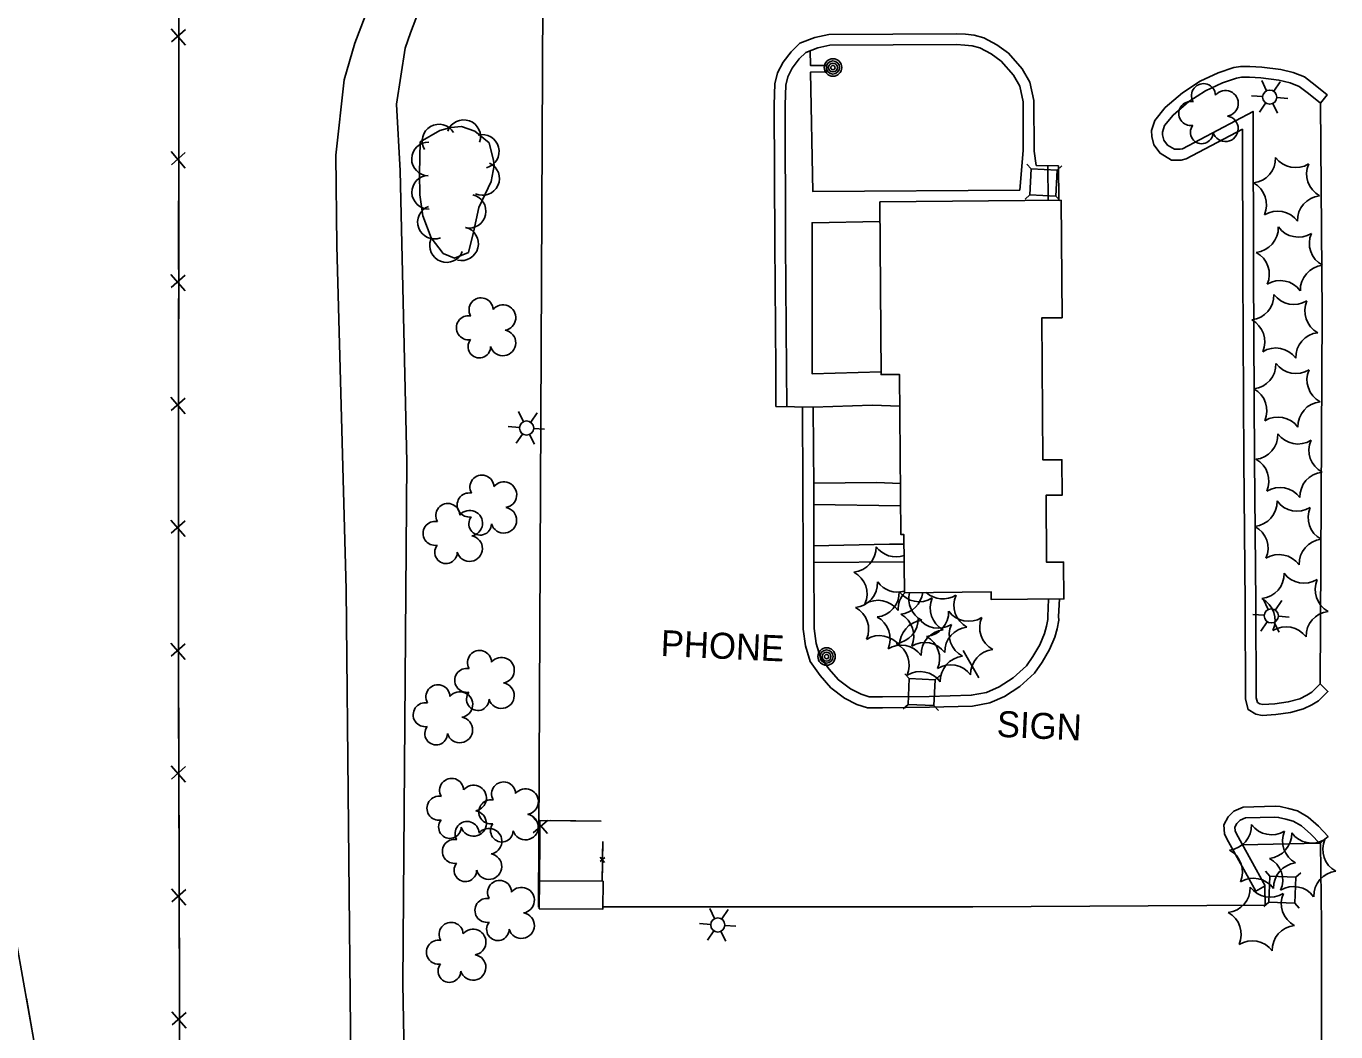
# Model space of a CAD drawing. Extents: x 353423 to 364002, y 127000 to 201942.
# Drawn here: x 361670.5 to 361973.1, y 147733.2 to 147965.6 of the extents above; entities that cross this region are included whole.
import ezdxf

# ---------------------------------------------------------------- set-up
doc = ezdxf.new("R2010")
doc.units = 0
for name, color, linetype in [('E_DTM_SlopeBottom', 7, 'Continuous'), ('E_FEN_Generic', 7, 'Continuous'), ('E_LAND_BrushLine', 7, 'Continuous'), ('E_MISCPROP', 7, 'Continuous'), ('E_SGN', 7, 'Continuous'), ('E_STRUCT_WingWall', 7, 'Continuous'), ('E_WTR_FlowLine', 7, 'Continuous')]:
    doc.layers.add(name, color=color, linetype=linetype)

msp = doc.modelspace()

# ---------------------------------------------------------------- linework, layer by layer
at = {"layer": 'E_DTM_SlopeBottom'}
for p, q in [((361703.96, 147964.96), (361707.26, 147961.18)), ((361707.26, 147964.79), (361704.03, 147961.94)), ((361703.95, 147936.58), (361707.25, 147932.79)), ((361707.25, 147936.41), (361704.02, 147933.56)), ((361703.93, 147908.2), (361707.23, 147904.41)), ((361707.23, 147908.02), (361704, 147905.18)), ((361703.92, 147879.82), (361707.22, 147876.03)), ((361707.22, 147879.64), (361703.99, 147876.79)), ((361703.91, 147851.43), (361707.21, 147847.64)), ((361707.21, 147851.26), (361703.98, 147848.41)), ((361703.89, 147823.04), (361707.2, 147819.27)), ((361707.19, 147822.88), (361703.97, 147820.02)), ((361703.98, 147794.66), (361707.29, 147790.88)), ((361707.28, 147794.5), (361704.05, 147791.64)), ((361787.65, 147779.21), (361790.93, 147782.07)), ((361790.98, 147779.02), (361787.67, 147782.86)), ((361803.1, 147773.57), (361804.14, 147772.32)), ((361804.16, 147773.49), (361803.1, 147772.59)), ((361704.06, 147766.28), (361707.37, 147762.5)), ((361707.36, 147766.11), (361704.14, 147763.26)), ((361704.15, 147737.89), (361707.46, 147734.12)), ((361707.45, 147737.73), (361704.23, 147734.87))]:
    msp.add_line(p, q, dxfattribs=at)
for points in [[(361705.35, 148061.44), (361705.74, 147973.83), (361705.66, 147822.02), (361706.09, 147682.87), (361706.07, 147668.72)], [(361705.73, 147959.44), (361705.73, 147947.91)], [(361705.73, 147947.91), (361705.72, 147937.76)], [(361705.72, 147931.06), (361705.71, 147919.52)], [(361705.71, 147919.52), (361705.71, 147909.38)], [(361705.7, 147902.67), (361705.7, 147891.14)], [(361705.7, 147891.14), (361705.69, 147881)], [(361705.69, 147874.29), (361705.68, 147862.76)], [(361705.68, 147862.76), (361705.68, 147852.61)], [(361705.68, 147845.91), (361705.67, 147834.37)], [(361705.67, 147834.37), (361705.67, 147824.23)], [(361705.68, 147817.52), (361705.71, 147805.99)], [(361705.71, 147805.99), (361705.74, 147795.85)], [(361705.76, 147789.14), (361705.8, 147777.61)], [(361789.13, 147768.1), (361789.21, 147782.08), (361803.38, 147781.88)], [(361791.73, 147782.04), (361803.38, 147781.88)], [(361705.8, 147777.61), (361705.83, 147767.46)], [(361789.13, 147768.1), (361789.18, 147777.84)], [(361803.75, 147777.22), (361803.55, 147768.04)], [(361803.75, 147777.22), (361803.68, 147773.94)], [(361803.63, 147771.77), (361803.55, 147768.04)], [(361705.85, 147760.76), (361705.89, 147749.22)], [(361705.89, 147749.22), (361705.92, 147739.08)]]:
    msp.add_lwpolyline(points, dxfattribs=at)
at = {"layer": 'E_FEN_Generic'}
msp.add_lwpolyline([(361761.49, 147938.82), (361761.35, 147931.54), (361761.48, 147926.6), (361762.11, 147921.73), (361764.05, 147916.65), (361766.84, 147913.01), (361769.48, 147911.99), (361772.68, 147913.31), (361773.86, 147918.01), (361775.1, 147923.68), (361777.89, 147929.71), (361778.64, 147933.34), (361778.5, 147934.53), (361777.47, 147938.58), (361774.18, 147941.28), (361771.08, 147942.37), (361768.59, 147942.12), (361766.05, 147941.46), (361761.49, 147938.82)], dxfattribs=at)
for centre, radius, start, end in [((361942.54, 147949.5), 2.78, 2.305, 210.078), ((361939.61, 147945.37), 2.78, 78.982, 279.993), ((361947.61, 147947.72), 2.97, 279.3341, 140.568), ((361947.6, 147941.87), 2.97, 196.9849, 79.9582), ((361765.87, 147939.01), 3.89, 30.1921, 210.1768), ((361771.59, 147940.03), 3.89, 340.5086, 160.4933), ((361942.14, 147941.01), 2.61, 141.6901, 359.6227), ((361763.45, 147934.89), 3.89, 88.9135, 268.8982), ((361775.86, 147936.62), 3.89, 284.3163, 104.3009), ((361775.95, 147930.39), 3.89, 245.2741, 65.2587), ((361953.48, 147935.04), 5.72, 276.1217, 1.8867), ((361963.82, 147938.6), 5.72, 216.1217, 301.8867), ((361972.08, 147931.43), 5.72, 156.1218, 241.8867), ((361763.5, 147927.2), 3.89, 91.4566, 271.4412), ((361772.83, 147922.82), 3.89, 257.6438, 77.6285), ((361951.39, 147924.3), 5.72, 336.1217, 61.8867), ((361764.83, 147920.3), 3.89, 110.9588, 290.9435), ((361969.99, 147920.69), 5.72, 96.1218, 181.8867), ((361959.65, 147917.12), 5.72, 36.1218, 121.8867), ((361771.08, 147915.3), 3.89, 255.8883, 75.873), ((361954.12, 147918.99), 5.72, 276.1217, 1.8867), ((361964.46, 147922.55), 5.72, 216.1217, 301.8867), ((361972.72, 147915.37), 5.72, 156.1218, 241.8867), ((361767.63, 147914.88), 3.89, 158.8537, 338.8384), ((361952.03, 147908.25), 5.72, 336.1217, 61.8867), ((361970.64, 147904.63), 5.72, 96.1218, 181.8867), ((361960.29, 147901.07), 5.72, 36.1218, 121.8867), ((361775.59, 147900.02), 2.78, 2.305, 210.078), ((361953.08, 147903.42), 5.72, 276.1217, 1.8867), ((361963.42, 147906.98), 5.72, 216.1217, 301.8867), ((361780.66, 147898.24), 2.97, 279.3341, 140.568), ((361971.68, 147899.8), 5.72, 156.1218, 241.8867), ((361772.66, 147895.89), 2.78, 78.982, 279.993), ((361950.99, 147892.68), 5.72, 336.1217, 61.8867), ((361780.65, 147892.39), 2.97, 196.9849, 79.9582), ((361969.6, 147889.06), 5.72, 96.1218, 181.8867), ((361775.19, 147891.54), 2.61, 141.6901, 359.6227), ((361959.25, 147885.5), 5.72, 36.1218, 121.8867), ((361953.57, 147887.46), 5.72, 276.1217, 1.8867), ((361963.92, 147891.03), 5.72, 216.1217, 301.8867), ((361972.18, 147883.85), 5.72, 156.1218, 241.8867), ((361951.48, 147876.72), 5.72, 336.1217, 61.8867), ((361970.09, 147873.11), 5.72, 96.1218, 181.8867), ((361959.74, 147869.55), 5.72, 36.1218, 121.8867), ((361954.03, 147871.19), 5.72, 276.1217, 1.8867), ((361964.37, 147874.75), 5.72, 216.1217, 301.8867), ((361972.63, 147867.57), 5.72, 156.1218, 241.8867), ((361951.94, 147860.45), 5.72, 336.1217, 61.8867), ((361775.79, 147859.07), 2.78, 2.305, 210.078), ((361780.86, 147857.3), 2.97, 279.3341, 140.568), ((361970.54, 147856.83), 5.72, 96.1218, 181.8867), ((361772.85, 147854.95), 2.78, 78.982, 279.993), ((361960.2, 147853.27), 5.72, 36.1218, 121.8867), ((361767.9, 147852.52), 2.78, 2.305, 210.078), ((361780.84, 147851.44), 2.97, 196.9849, 79.9582), ((361953.82, 147855.69), 5.72, 276.1217, 1.8867), ((361964.17, 147859.25), 5.72, 216.1217, 301.8867), ((361972.43, 147852.07), 5.72, 156.1218, 241.8867), ((361764.96, 147848.39), 2.78, 78.982, 279.993), ((361772.97, 147850.74), 2.97, 279.3341, 140.568), ((361775.38, 147850.59), 2.61, 141.6901, 359.6227), ((361951.74, 147844.95), 5.72, 336.1217, 61.8867), ((361767.49, 147844.03), 2.61, 141.6901, 359.6227), ((361772.95, 147844.89), 2.97, 196.9849, 79.9582), ((361861.15, 147845.13), 5.72, 276.1217, 1.8867), ((361871.5, 147848.69), 5.72, 216.1217, 288.8763), ((361970.34, 147841.33), 5.72, 96.1218, 181.8867), ((361960, 147837.77), 5.72, 36.1218, 121.8867), ((361859.07, 147834.39), 5.72, 336.1217, 61.8867), ((361955.45, 147839.02), 5.72, 276.1217, 1.8867), ((361965.8, 147842.58), 5.72, 216.1217, 301.8867), ((361861.52, 147836.97), 5.72, 276.1217, 1.8867), ((361871.87, 147840.53), 5.72, 216.1217, 285.7529), ((361974.06, 147835.4), 5.72, 156.1218, 241.8867), ((361867.33, 147827.21), 5.72, 36.1218, 121.8867), ((361866.5, 147834.76), 5.72, 276.1217, 1.8867), ((361877.67, 147830.77), 5.72, 136.9674, 181.8867), ((361876.84, 147838.32), 5.72, 216.1217, 301.8867), ((361871.97, 147835.39), 5.72, 276.1217, 353.1912), ((361880.13, 147833.35), 5.72, 166.4995, 241.8867), ((361882.32, 147838.96), 5.72, 227.6996, 301.8867), ((361885.1, 147831.14), 5.72, 156.1218, 241.8867), ((361890.58, 147831.78), 5.72, 156.1218, 241.8867), ((361953.36, 147828.28), 5.72, 336.1217, 61.8867), ((361859.44, 147826.23), 5.72, 336.1217, 61.8867), ((361877.93, 147830.23), 5.72, 276.1217, 1.8867), ((361888.28, 147833.79), 5.72, 216.1217, 301.8867), ((361971.97, 147824.66), 5.72, 96.1218, 181.8867), ((361864.41, 147824.02), 5.72, 336.1217, 61.8867), ((361870.91, 147828.66), 5.72, 276.1217, 1.8867), ((361878.04, 147822.61), 5.72, 96.1218, 181.8867), ((361869.89, 147824.65), 5.72, 336.1217, 61.8867), ((361881.25, 147832.22), 5.72, 216.1217, 301.8867), ((361888.49, 147821.04), 5.72, 96.1218, 181.8867), ((361889.51, 147825.04), 5.72, 156.1218, 241.8867), ((361896.54, 147826.61), 5.72, 156.1218, 241.8867), ((361961.62, 147821.1), 5.72, 36.1218, 121.8867), ((361867.69, 147819.05), 5.72, 36.1218, 121.8867), ((361883.02, 147820.4), 5.72, 96.1218, 181.8867), ((361875.85, 147819.49), 5.72, 336.1217, 61.8867), ((361775.24, 147818.56), 2.78, 2.305, 210.078), ((361872.67, 147816.84), 5.72, 36.1218, 121.8867), ((361868.82, 147817.92), 5.72, 336.1217, 61.8867), ((361878.14, 147817.48), 5.72, 36.1218, 121.8867), ((361894.45, 147815.87), 5.72, 96.1218, 181.8867), ((361780.31, 147816.78), 2.97, 279.3341, 140.568), ((361884.1, 147812.31), 5.72, 36.1218, 121.8867), ((361887.43, 147814.3), 5.72, 96.1218, 181.8867), ((361772.3, 147814.43), 2.78, 78.982, 279.993), ((361877.08, 147810.74), 5.72, 36.1218, 121.8867), ((361765.63, 147810.63), 2.78, 2.305, 210.078), ((361770.7, 147808.85), 2.97, 279.3341, 140.568), ((361774.83, 147810.08), 2.61, 141.6901, 359.6227), ((361780.29, 147810.93), 2.97, 196.9849, 79.9582), ((361762.69, 147806.5), 2.78, 78.982, 279.993), ((361770.68, 147802.99), 2.97, 196.9849, 79.9582), ((361765.22, 147802.14), 2.61, 141.6901, 359.6227), ((361768.79, 147789.01), 2.78, 2.305, 210.078), ((361780.8, 147788.19), 2.78, 2.305, 210.078), ((361765.86, 147784.89), 2.78, 78.982, 279.993), ((361773.87, 147787.24), 2.97, 279.3341, 140.568), ((361785.87, 147786.41), 2.97, 279.3341, 140.568), ((361777.86, 147784.06), 2.78, 78.982, 279.993), ((361768.39, 147780.53), 2.61, 141.6901, 359.6227), ((361772.36, 147779.05), 2.78, 2.305, 210.078), ((361773.85, 147781.38), 2.97, 196.9849, 79.9582), ((361780.4, 147779.7), 2.61, 141.6901, 359.6227), ((361785.85, 147780.55), 2.97, 196.9849, 79.9582), ((361777.43, 147777.27), 2.97, 279.3341, 140.568), ((361947.93, 147780.92), 5.72, 276.1217, 1.8867), ((361958.27, 147784.48), 5.72, 216.1217, 301.8867), ((361957.21, 147779), 5.72, 276.1217, 1.8867), ((361966.53, 147777.3), 5.72, 156.1218, 241.8867), ((361967.56, 147782.56), 5.72, 216.1217, 301.8867), ((361769.43, 147774.93), 2.78, 78.982, 279.993), ((361975.82, 147775.38), 5.72, 156.1218, 241.8867), ((361777.42, 147771.42), 2.97, 196.9849, 79.9582), ((361945.84, 147770.18), 5.72, 336.1217, 61.8867), ((361955.13, 147768.26), 5.72, 336.1217, 61.8867), ((361964.45, 147766.56), 5.72, 96.1218, 181.8867), ((361771.96, 147770.57), 2.61, 141.6901, 359.6227), ((361973.73, 147764.64), 5.72, 96.1218, 181.8867), ((361779.88, 147765.42), 2.78, 2.305, 210.078), ((361784.95, 147763.65), 2.97, 279.3341, 140.568), ((361947.63, 147766.48), 5.72, 276.1217, 1.8867), ((361954.1, 147763), 5.72, 36.1218, 121.8867), ((361957.97, 147770.05), 5.72, 216.1217, 301.8867), ((361963.38, 147761.08), 5.72, 36.1218, 121.8867), ((361776.95, 147761.3), 2.78, 78.982, 279.993), ((361966.23, 147762.87), 5.72, 156.1218, 241.8867), ((361784.94, 147757.79), 2.97, 196.9849, 79.9582), ((361945.54, 147755.74), 5.72, 336.1217, 61.8867), ((361768.68, 147755.75), 2.78, 2.305, 210.078), ((361779.48, 147756.94), 2.61, 141.6901, 359.6227), ((361964.15, 147752.13), 5.72, 96.1218, 181.8867), ((361765.75, 147751.63), 2.78, 78.982, 279.993), ((361773.75, 147753.97), 2.97, 279.3341, 140.568), ((361953.8, 147748.56), 5.72, 36.1218, 121.8867), ((361768.28, 147747.27), 2.61, 141.6901, 359.6227), ((361773.74, 147748.12), 2.97, 196.9849, 79.9582)]:
    msp.add_arc(centre, radius, start, end, dxfattribs=at)
at = {"layer": 'E_LAND_BrushLine'}
for p, q in [((361957.12, 147950.63), (361956.03, 147952.99)), ((361958.82, 147950.55), (361960.28, 147952.71)), ((361956.22, 147949.31), (361953.62, 147949.5)), ((361956.91, 147947.78), (361955.45, 147945.66)), ((361959.48, 147949.07), (361962, 147948.88)), ((361958.54, 147947.66), (361959.68, 147945.43)), ((361785.38, 147874.19), (361784.28, 147876.54)), ((361787.07, 147874.1), (361788.54, 147876.27)), ((361784.48, 147872.86), (361781.88, 147873.05)), ((361787.74, 147872.62), (361790.26, 147872.44)), ((361785.17, 147871.34), (361783.7, 147869.21)), ((361786.8, 147871.22), (361787.94, 147868.99)), ((361957.47, 147830.79), (361956.38, 147833.14)), ((361959.17, 147830.71), (361960.64, 147832.87)), ((361956.57, 147829.47), (361953.98, 147829.66)), ((361957.26, 147827.94), (361955.8, 147825.82)), ((361958.9, 147827.82), (361960.04, 147825.59)), ((361959.84, 147829.23), (361962.35, 147829.04)), ((361886.98, 147821.32), (361890.66, 147815)), ((361829.57, 147759.39), (361828.47, 147761.75)), ((361831.26, 147759.31), (361832.73, 147761.47)), ((361828.67, 147758.07), (361826.07, 147758.26)), ((361831.93, 147757.83), (361834.45, 147757.65)), ((361829.36, 147756.55), (361827.89, 147754.42)), ((361830.99, 147756.43), (361832.13, 147754.19))]:
    msp.add_line(p, q, dxfattribs=at)
for centre, radius in [((361856.92, 147956.02), 2.02), ((361856.92, 147956.03), 1.52), ((361856.92, 147955.99), 1.01), ((361856.92, 147956), 0.502), ((361957.85, 147949.17), 1.64), ((361786.11, 147872.72), 1.64), ((361958.2, 147829.33), 1.64), ((361855.44, 147819.94), 2.02), ((361855.44, 147819.95), 1.52), ((361855.45, 147819.91), 1.01), ((361855.45, 147819.92), 0.502), ((361830.3, 147757.93), 1.64)]:
    msp.add_circle(centre, radius, dxfattribs=at)
at = {"layer": 'E_MISCPROP'}
for points in [[(361744.98, 147670.88), (361745.47, 147726.1), (361744.44, 147835.43), (361742.25, 147914.78), (361742, 147935.75), (361743.97, 147953.2), (361746.46, 147961.63), (361753.22, 147979.46), (361761.38, 147991.89), (361774.73, 148006.02), (361792.18, 148018.02), (361814.83, 148025.27), (361840.6, 148030.99), (361878.39, 148032.31), (361946.96, 148034.8), (361954.58, 148036.62), (361962.41, 148039.96), (361965.7, 148041.96), (361967.83, 148045.22)], [(361969.68, 148008.41), (361961.1, 148013.48), (361957.12, 148014.15), (361953.69, 148014.35), (361934.38, 148014.7), (361887.46, 148015.06), (361834.3, 148014.26), (361821.77, 148012.47), (361812.54, 148010.38), (361804.48, 148007.09), (361789.54, 147999.3), (361769.46, 147982.06), (361762.15, 147971.51), (361759.32, 147964.02), (361758.08, 147960.47), (361756.07, 147947.53), (361756.9, 147932.11), (361758.44, 147864.93), (361757.52, 147744.32), (361758.8, 147673.21), (361758.83, 147671.64)], [(361789.86, 147971.56), (361788.9, 147762.06), (361789.04, 147762.06)], [(361903.4, 147936.71), (361903.35, 147948.37), (361902.44, 147952.59), (361900.67, 147955.73), (361897.46, 147959.32), (361894.8, 147961.26), (361891.77, 147962.89), (361889.56, 147963.5), (361887.58, 147963.69), (361885.51, 147963.81), (361855.97, 147963.64), (361852.73, 147962.98), (361849.28, 147961.6), (361847.28, 147959.67), (361845.37, 147957.25), (361844.08, 147954.75), (361843.52, 147952.24), (361843.36, 147947.39), (361843.48, 147915.42), (361843.71, 147886.35), (361843.75, 147877.7)], [(361900.9, 147936.7), (361900.85, 147948.1), (361900.07, 147951.69), (361898.62, 147954.27), (361895.78, 147957.45), (361893.47, 147959.14), (361890.84, 147960.56), (361889.11, 147961.03), (361887.39, 147961.2), (361885.45, 147961.31), (361856.23, 147961.15), (361853.45, 147960.57), (361850.66, 147959.46), (361849.13, 147957.99), (361847.48, 147955.89), (361846.45, 147953.89), (361846.01, 147951.93), (361845.86, 147947.36), (361845.98, 147915.44), (361846.21, 147886.36), (361846.25, 147877.71)], [(361851.68, 147959.97), (361851.74, 147956.44), (361855.49, 147956.49), (361855.43, 147955.01), (361851.69, 147954.91), (361852.23, 147927.39), (361900.1, 147927.7), (361900.9, 147936.82)], [(361969.57, 147947.75), (361971.15, 147949.68), (361968.38, 147951.96), (361965.89, 147953.83), (361963.29, 147954.86), (361960.4, 147955.55), (361956.03, 147956.09), (361953.28, 147956.28), (361951.15, 147956.28), (361949.54, 147956.01), (361945.97, 147954.77), (361941.78, 147952.83), (361937.66, 147950.18), (361933.69, 147946.76), (361931.3, 147943.79), (361930.55, 147941.46), (361930.6, 147940.1), (361931.07, 147938.12), (361932.51, 147936.19), (361935.16, 147934.61), (361937.38, 147934.64), (361938.55, 147934.88), (361951.53, 147941.73), (361951.62, 147908.77), (361951.85, 147865.3), (361952.14, 147832.23), (361952.23, 147810.08), (361952.83, 147807.68), (361954.66, 147806.63), (361956.1, 147806.35), (361959.29, 147806.53), (361962.62, 147807.01), (361965.67, 147807.83), (361967.59, 147808.78), (361969.14, 147809.68), (361971.3, 147811.89), (361969.51, 147813.64)], [(361969.57, 147947.75), (361966.83, 147949.99), (361964.66, 147951.63), (361962.54, 147952.46), (361959.96, 147953.08), (361955.79, 147953.6), (361953.19, 147953.78), (361951.36, 147953.78), (361950.17, 147953.58), (361946.91, 147952.45), (361942.99, 147950.64), (361939.16, 147948.17), (361935.5, 147945.01), (361933.54, 147942.59), (361933.06, 147941.11), (361933.09, 147940.44), (361933.38, 147939.21), (361934.22, 147938.08), (361935.83, 147937.12), (361937.11, 147937.14), (361937.7, 147937.26), (361954.02, 147945.86), (361954.12, 147908.78), (361954.35, 147865.32), (361954.64, 147832.25), (361954.72, 147810.39), (361954.99, 147809.32), (361955.55, 147809), (361956.27, 147808.86), (361959.04, 147809.02), (361962.12, 147809.46), (361964.78, 147810.18), (361966.41, 147810.99), (361967.59, 147811.67), (361969.51, 147813.64)], [(361969.51, 147813.64), (361969.99, 147899.17), (361969.57, 147947.75)], [(361909.07, 147933.26), (361903.89, 147933.4), (361903.4, 147936.71)], [(361906.64, 147925.33), (361906.57, 147933.24)], [(361909.14, 147925.35), (361909.07, 147933.26)], [(361868.04, 147885.67), (361852.1, 147885.26), (361852.1, 147920.13), (361867.74, 147920.43)], [(361843.75, 147877.7), (361852.36, 147877.54)], [(361849.86, 147877.53), (361849.97, 147859.07), (361850.03, 147842.72), (361850.05, 147826.27), (361850.54, 147822.43), (361851.67, 147818.81), (361853.99, 147815.54), (361856.45, 147812.68), (361859.61, 147810.32), (361862.47, 147808.89), (361864.9, 147808.12), (361868.36, 147808.1), (361879.19, 147808.24), (361889.13, 147808.5), (361893.16, 147809.24), (361896.54, 147810.7), (361900.11, 147813.05), (361903.52, 147816.12), (361905.23, 147818.65), (361906.92, 147821.53), (361908.17, 147824.44), (361908.73, 147826.35), (361909.08, 147828.32), (361909.05, 147829.15), (361909.25, 147833.23)], [(361852.36, 147877.54), (361865.99, 147878.01), (361872.35, 147877.79)], [(361852.36, 147877.54), (361852.47, 147859.08), (361852.53, 147842.73), (361852.55, 147826.43), (361853, 147822.96), (361853.94, 147819.94), (361855.96, 147817.08), (361858.17, 147814.52), (361860.93, 147812.45), (361863.41, 147811.22), (361865.29, 147810.61), (361868.35, 147810.6), (361879.14, 147810.74), (361888.87, 147811), (361892.42, 147811.65), (361895.34, 147812.91), (361898.58, 147815.03), (361901.62, 147817.77), (361903.11, 147819.98), (361904.69, 147822.66), (361905.81, 147825.28), (361906.29, 147826.92), (361906.57, 147828.5), (361906.55, 147829.17), (361906.74, 147833.21)], [(361852.47, 147859.96), (361866.99, 147860.13), (361872.5, 147859.93)], [(361872.54, 147854.76), (361852.39, 147855.04)], [(361852.42, 147845.49), (361869.96, 147845.92), (361873.33, 147845.88)], [(361873.36, 147841.85), (361852.53, 147841.64)], [(361969.4, 147776.79), (361971.33, 147778.38), (361969.09, 147780.74), (361966.7, 147782.84), (361964.27, 147784.27), (361962.15, 147784.83), (361960.27, 147785.27), (361959.08, 147785.34), (361951.69, 147785.14), (361949.58, 147784.24), (361948.24, 147782.89), (361947.22, 147781.05), (361947.37, 147778.97), (361947.95, 147777.84), (361954.64, 147765.75), (361956.83, 147766.96)], [(361969.52, 147776.66), (361967.36, 147778.94), (361965.23, 147780.8), (361963.3, 147781.94), (361961.54, 147782.4), (361959.9, 147782.79), (361959.04, 147782.84), (361952.23, 147782.65), (361951, 147782.13), (361950.26, 147781.38), (361949.77, 147780.49), (361949.83, 147779.66), (361950.16, 147779.01), (361956.83, 147766.96)], [(361969.34, 147776.84), (361951.57, 147776.46)], [(361969.59, 147776.73), (361969.81, 147758.24), (361969.84, 147718.95), (361970.38, 147683.36)], [(361803.75, 147762.08), (361822.84, 147762.11), (361889.25, 147762.11), (361956.8, 147762.5), (361956.74, 147766.91)]]:
    msp.add_lwpolyline(points, dxfattribs=at)
at = {"layer": 'E_SGN'}
for p, q in [((361902.7, 147932.59), (361901.69, 147933.7)), ((361908.69, 147932.31), (361909.8, 147933.32)), ((361901.32, 147925.58), (361902.42, 147926.59)), ((361909.43, 147925.21), (361908.42, 147926.32)), ((361874.54, 147814.86), (361873.53, 147815.96)), ((361880.54, 147814.58), (361881.64, 147815.59)), ((361873.16, 147807.85), (361874.27, 147808.86)), ((361881.27, 147807.48), (361880.26, 147808.59)), ((361957.9, 147769.22), (361956.89, 147770.33)), ((361963.9, 147768.95), (361965.01, 147769.96)), ((361956.52, 147762.22), (361957.63, 147763.23)), ((361964.63, 147761.84), (361963.62, 147762.95))]:
    msp.add_line(p, q, dxfattribs=at)
for points in [[(361902.42, 147926.59), (361908.42, 147926.32), (361908.69, 147932.31), (361902.7, 147932.59)], [(361874.27, 147808.86), (361880.26, 147808.59), (361880.54, 147814.58), (361874.54, 147814.86)], [(361957.63, 147763.23), (361963.62, 147762.95), (361963.9, 147768.95), (361957.9, 147769.22)]]:
    msp.add_lwpolyline(points, close=True, dxfattribs=at)
at = {"layer": 'E_STRUCT_WingWall'}
for points in [[(361668.34, 147753.42), (361672.27, 147731.27), (361676.87, 147699.61), (361681.57, 147682.66), (361683.32, 147667.46)], [(361670.54, 147740.99), (361672.27, 147731.27), (361675.09, 147711.86)]]:
    msp.add_lwpolyline(points, dxfattribs=at)
at = {"layer": 'E_WTR_FlowLine'}
for points in [[(361867.71, 147924.99), (361868.04, 147885.08), (361872.28, 147885.11), (361872.6, 147848.1), (361873.31, 147848.1), (361873.42, 147834.68), (361893.49, 147834.85), (361893.51, 147833.1), (361910.3, 147833.24), (361910.22, 147841.74), (361906.29, 147841.71), (361906.16, 147857.19), (361909.89, 147857.22), (361909.82, 147865.4), (361905.44, 147865.37), (361905.16, 147898.16), (361909.86, 147898.2), (361909.63, 147925.35)], [(361789.08, 147768.1), (361803.78, 147768.03), (361803.75, 147761.6), (361789.04, 147761.68)]]:
    msp.add_lwpolyline(points, close=True, dxfattribs=at)

# ---------------------------------------------------------------- texts
at = {"layer": 'E_LAND_BrushLine'}
for s, p in [('PHONE', (361817.01, 147820.08)), ('SIGN', (361894.67, 147801.41))]:
    msp.add_text(s, height=6, rotation=357.3782, dxfattribs=at).set_placement(p)

doc.saveas('drawing.dxf')
